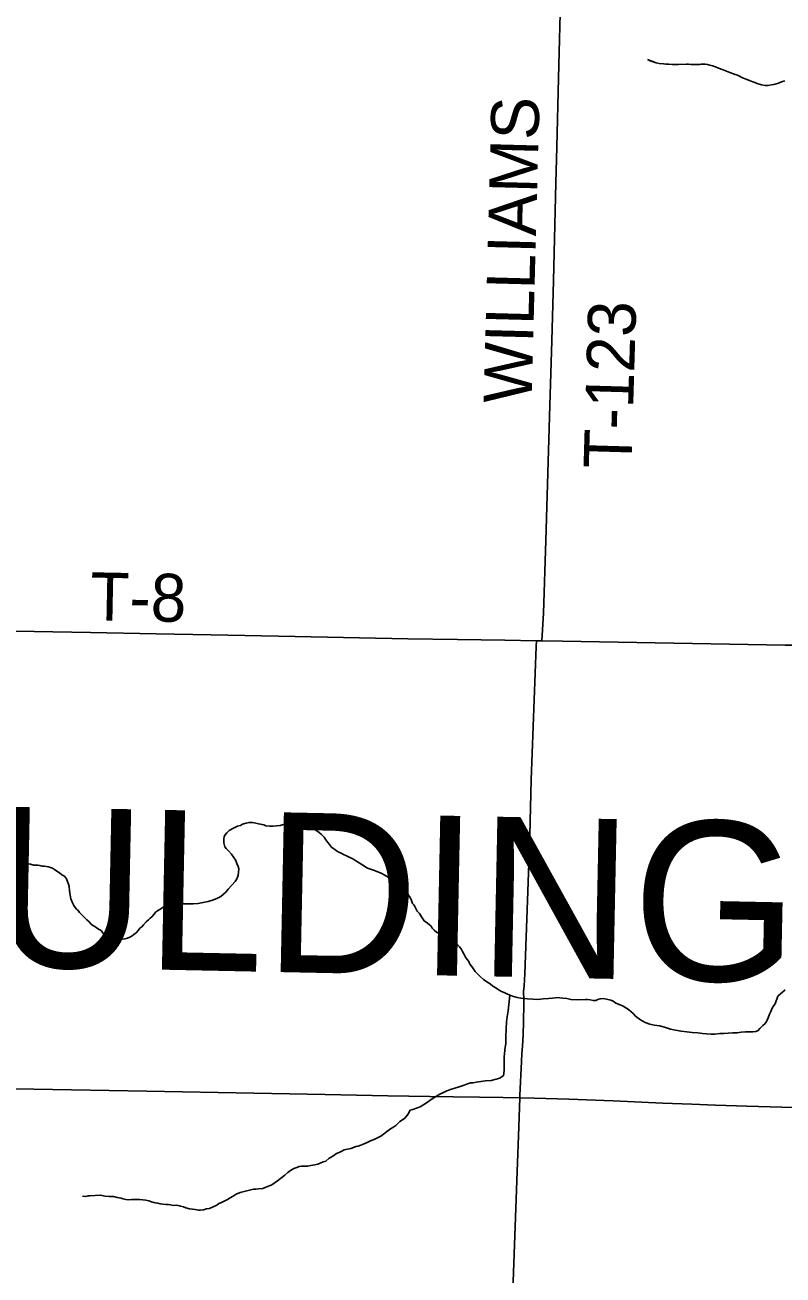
# Model space of a CAD drawing. Extents: x 2.1 to 73.9, y 4 to 26.
# Drawn here: x 42.308 to 42.758, y 21.52 to 22.261 of the extents above; entities that cross this region are included whole.
import ezdxf

# ---------------------------------------------------------------- set-up
doc = ezdxf.new("R2010")
doc.units = 0
for name, color, linetype in [('GM_X_County_Road', 7, 'Continuous'), ('GM_X_County_Text', 7, 'Continuous'), ('GM_X_Minor_River', 7, 'Continuous'), ('GM_X_Township_Road', 7, 'Continuous'), ('GM_X_Township_Road_Text', 7, 'Continuous')]:
    doc.layers.add(name, color=color, linetype=linetype)

msp = doc.modelspace()

# ---------------------------------------------------------------- linework, layer by layer
at = {"layer": 'GM_X_County_Road'}
for points in [[(42.09471, 21.63337), (42.1128, 21.63298), (42.14235, 21.63277), (42.25895, 21.63095), (42.31336, 21.62998), (42.38021, 21.62891), (42.48593, 21.62681), (42.52323, 21.62609), (42.54808, 21.62566), (42.56206, 21.62541), (42.57761, 21.62528), (42.59159, 21.62515), (42.60148, 21.62491)], [(42.60148, 21.62491), (42.61023, 21.62468), (42.63041, 21.62408), (42.65683, 21.62308), (42.68634, 21.62181), (42.70341, 21.62107), (42.71739, 21.62063), (42.73602, 21.62004), (42.79819, 21.61818), (42.82928, 21.61742), (42.841, 21.61699)]]:
    msp.add_lwpolyline(points, dxfattribs=at)
at = {"layer": 'GM_X_Minor_River'}
for points in [[(42.67714, 22.24029), (42.68224, 22.23831), (42.67808, 22.2397), (42.68224, 22.23831), (42.68413, 22.23789), (42.6866, 22.23767), (42.68812, 22.23745), (42.68983, 22.23743), (42.69173, 22.2374), (42.69364, 22.23736), (42.69554, 22.23733), (42.70029, 22.23745), (42.70143, 22.23743), (42.70277, 22.23741), (42.70429, 22.23739), (42.70562, 22.23737), (42.70695, 22.23734), (42.70809, 22.23733), (42.70904, 22.2375), (42.71018, 22.23748), (42.71132, 22.23746), (42.71265, 22.23725), (42.71417, 22.23685), (42.71568, 22.23645), (42.71739, 22.23585), (42.71927, 22.23506), (42.72211, 22.23425), (42.724, 22.23327), (42.72589, 22.23248), (42.72759, 22.23189), (42.72911, 22.23148), (42.73043, 22.23108), (42.73176, 22.23049), (42.73345, 22.22951), (42.73572, 22.22853), (42.73799, 22.22773), (42.74026, 22.22694), (42.74271, 22.22595), (42.7448, 22.22534), (42.74688, 22.22493), (42.74878, 22.2249), (42.7505, 22.22525), (42.75203, 22.22542), (42.75336, 22.22578), (42.75489, 22.22632), (42.75662, 22.22706), (42.75853, 22.2276)], [(42.42703, 21.74683), (42.42858, 21.74851), (42.43268, 21.75316), (42.43347, 21.75429), (42.43407, 21.7556), (42.43448, 21.75692), (42.4347, 21.75863), (42.43475, 21.76053), (42.4344, 21.76205), (42.43368, 21.76378), (42.43296, 21.76551), (42.43186, 21.76724), (42.43057, 21.76936), (42.42871, 21.7713), (42.42722, 21.77266), (42.42649, 21.77363), (42.42597, 21.77611), (42.42602, 21.77839), (42.42605, 21.77953), (42.42645, 21.78066), (42.42762, 21.78196), (42.42917, 21.78326), (42.43168, 21.78472), (42.43398, 21.78581), (42.4359, 21.78634), (42.43705, 21.78707), (42.43916, 21.78778), (42.44088, 21.78812), (42.44297, 21.78808), (42.44486, 21.78765), (42.44656, 21.78724), (42.4477, 21.78702), (42.44864, 21.78681), (42.44959, 21.78679), (42.45091, 21.78619), (42.45319, 21.78595), (42.45509, 21.78591), (42.45718, 21.78605), (42.45928, 21.78638), (42.46138, 21.7869), (42.46387, 21.78742), (42.46635, 21.78812), (42.46883, 21.78845), (42.47055, 21.7886), (42.47188, 21.78857), (42.47338, 21.78777), (42.47863, 21.78462), (42.48051, 21.78344), (42.48238, 21.78206), (42.48387, 21.78089), (42.48536, 21.77934), (42.48646, 21.77779), (42.48757, 21.77625), (42.48868, 21.77508), (42.48979, 21.77354), (42.49166, 21.77217), (42.49278, 21.77138), (42.4941, 21.77059), (42.49541, 21.76999), (42.49692, 21.7692), (42.49861, 21.7684), (42.5003, 21.7676), (42.50237, 21.76661), (42.50425, 21.76543), (42.50612, 21.76424), (42.50837, 21.76286), (42.51118, 21.76109), (42.51477, 21.75987), (42.51722, 21.75887), (42.51967, 21.75786), (42.52098, 21.75707), (42.52342, 21.75569), (42.52454, 21.7549), (42.52734, 21.75256), (42.52903, 21.75176), (42.5309, 21.75001), (42.53313, 21.74787), (42.53498, 21.74555), (42.53646, 21.74362), (42.53718, 21.74189), (42.5379, 21.74016), (42.53864, 21.7392), (42.53919, 21.73824), (42.53973, 21.73708), (42.54065, 21.73554), (42.54195, 21.73419), (42.54305, 21.73226), (42.5447, 21.72975), (42.54676, 21.72838), (42.54788, 21.7274), (42.54881, 21.72662), (42.54955, 21.72547), (42.55066, 21.7243), (42.55197, 21.72313), (42.5561, 21.72095), (42.5576, 21.72016), (42.55911, 21.71936), (42.56117, 21.71799), (42.56267, 21.717), (42.56379, 21.71622), (42.56472, 21.71544)], [(42.30575, 21.76456), (42.30877, 21.76354), (42.31124, 21.7633), (42.31332, 21.76287), (42.3156, 21.76282), (42.31692, 21.7626), (42.31825, 21.76219), (42.31958, 21.76216), (42.32071, 21.76195), (42.32185, 21.76173), (42.32317, 21.76132), (42.3243, 21.76092), (42.32543, 21.76032), (42.32692, 21.75915), (42.32842, 21.75816), (42.32992, 21.75699), (42.33142, 21.7562), (42.33272, 21.75465), (42.33343, 21.75254), (42.33379, 21.75158), (42.33413, 21.75006), (42.33446, 21.74777), (42.33478, 21.7451), (42.33511, 21.74282), (42.3362, 21.74051), (42.33693, 21.73898), (42.33785, 21.73763), (42.33858, 21.73666), (42.33952, 21.73588), (42.34025, 21.73472), (42.34174, 21.73336), (42.34323, 21.73181), (42.34472, 21.73044), (42.34602, 21.72927), (42.34714, 21.72811), (42.34826, 21.72713), (42.34939, 21.72654), (42.35107, 21.72517), (42.352, 21.72458), (42.35313, 21.72398), (42.35442, 21.72225), (42.35535, 21.72147), (42.35723, 21.72028), (42.35874, 21.71987), (42.35988, 21.71965), (42.36139, 21.71924), (42.36328, 21.71901), (42.36461, 21.71879), (42.36556, 21.71896), (42.36728, 21.71911), (42.36881, 21.71945), (42.37015, 21.72018), (42.3715, 21.72091), (42.37247, 21.72165), (42.37401, 21.72276), (42.37538, 21.72425), (42.37616, 21.72537), (42.37733, 21.72629), (42.3783, 21.72741), (42.37986, 21.72927), (42.38122, 21.73038), (42.38219, 21.73131), (42.38316, 21.73224), (42.38453, 21.73373), (42.3855, 21.73485), (42.38666, 21.73577), (42.38763, 21.73632), (42.38859, 21.73687), (42.38956, 21.73761), (42.39071, 21.73815), (42.39204, 21.73831), (42.39319, 21.73847), (42.39453, 21.73901), (42.39644, 21.73935), (42.3991, 21.73948), (42.40177, 21.7398), (42.40482, 21.73992), (42.40767, 21.73986), (42.41072, 21.74017), (42.41377, 21.74067), (42.41663, 21.74118), (42.41989, 21.74224), (42.42219, 21.74314), (42.42412, 21.74424), (42.42567, 21.74553), (42.42703, 21.74683)], [(42.56472, 21.71544), (42.56565, 21.71447), (42.56657, 21.71312), (42.56749, 21.71158), (42.5684, 21.70985), (42.56931, 21.70831), (42.57023, 21.70696), (42.57115, 21.70561), (42.57188, 21.70407), (42.57299, 21.70271), (42.57373, 21.70156), (42.57502, 21.69982), (42.57687, 21.69788), (42.57817, 21.69652), (42.57985, 21.69496), (42.58191, 21.69359), (42.58379, 21.6924), (42.58547, 21.69104), (42.58716, 21.69005), (42.58809, 21.68946), (42.58921, 21.68867), (42.59053, 21.68788), (42.59223, 21.68728), (42.5941, 21.68628), (42.59712, 21.68508), (42.59996, 21.68444), (42.60204, 21.68402), (42.60355, 21.68379), (42.6045, 21.68377), (42.60602, 21.68355), (42.60906, 21.68329), (42.6121, 21.68322), (42.61533, 21.68353), (42.61838, 21.68384), (42.62086, 21.68397), (42.62257, 21.68413), (42.62391, 21.68428), (42.62524, 21.68425), (42.62694, 21.68403), (42.62922, 21.68379), (42.63187, 21.68316), (42.63567, 21.68307), (42.64042, 21.68315), (42.64156, 21.68313), (42.64308, 21.68291), (42.64497, 21.68267), (42.64649, 21.68264), (42.64765, 21.68318), (42.64917, 21.68353), (42.65108, 21.68368), (42.65543, 21.68282), (42.65675, 21.68222), (42.65843, 21.68104), (42.66088, 21.68004), (42.66277, 21.67923), (42.66426, 21.67825), (42.66595, 21.67726), (42.66726, 21.67609), (42.66856, 21.67492), (42.67005, 21.67337), (42.67154, 21.6722), (42.67304, 21.67121), (42.67436, 21.67043), (42.67586, 21.66963), (42.6785, 21.66862), (42.68114, 21.66799), (42.68437, 21.66754), (42.68777, 21.66652), (42.69079, 21.66569), (42.69382, 21.66505), (42.69703, 21.66441), (42.70045, 21.66395), (42.70367, 21.66369), (42.7069, 21.66343), (42.70974, 21.66298), (42.7122, 21.66274), (42.71486, 21.66268), (42.71715, 21.66263), (42.72, 21.66294), (42.72248, 21.66308), (42.72495, 21.66321), (42.72781, 21.66334), (42.73028, 21.66347), (42.73276, 21.6638), (42.73523, 21.66393), (42.73752, 21.66407), (42.73961, 21.66402), (42.74132, 21.66417), (42.74286, 21.66471), (42.74384, 21.66602), (42.74559, 21.66769), (42.74694, 21.66899), (42.74773, 21.67011), (42.74873, 21.67237), (42.74954, 21.67444), (42.75034, 21.67613), (42.75114, 21.67801), (42.75213, 21.6797), (42.75291, 21.68063), (42.75453, 21.68515), (42.7588, 21.68886)], [(42.59549, 21.68573), (42.59445, 21.6764), (42.59424, 21.67526), (42.594, 21.67299), (42.59377, 21.67128), (42.59355, 21.67015), (42.59352, 21.66882), (42.59329, 21.66712), (42.59343, 21.66464), (42.59318, 21.66218), (42.59313, 21.65971), (42.59306, 21.65686), (42.59283, 21.65497), (42.5926, 21.65307), (42.59236, 21.65099), (42.59213, 21.64928), (42.59222, 21.64453), (42.59218, 21.64302), (42.59214, 21.64093), (42.59192, 21.63998), (42.5919, 21.63903), (42.59169, 21.63809), (42.58957, 21.63661), (42.58746, 21.6359), (42.5844, 21.63521), (42.58116, 21.6349), (42.57564, 21.63427), (42.57372, 21.63374), (42.57239, 21.63377), (42.57048, 21.63324), (42.56837, 21.63234), (42.5655, 21.63146), (42.56282, 21.63057), (42.56033, 21.62986), (42.55822, 21.62896), (42.55611, 21.62806), (42.55399, 21.62715), (42.55207, 21.62587), (42.54956, 21.62421), (42.54608, 21.62201), (42.54242, 21.61963), (42.53801, 21.61802), (42.53648, 21.61767), (42.53509, 21.61504), (42.53333, 21.6128), (42.53179, 21.61189), (42.53025, 21.61097), (42.52791, 21.60855), (42.52617, 21.60726), (42.52483, 21.60653), (42.51902, 21.6021), (42.51556, 21.60047), (42.51288, 21.59939), (42.51096, 21.59849), (42.50961, 21.59776), (42.50808, 21.59722), (42.50712, 21.59686), (42.50558, 21.59633), (42.50425, 21.59598), (42.5029, 21.59544), (42.50118, 21.59491), (42.49927, 21.59457), (42.49736, 21.59404), (42.49582, 21.59332), (42.49428, 21.59259), (42.49275, 21.59187), (42.49062, 21.59039), (42.48927, 21.58948), (42.48831, 21.58912), (42.48637, 21.58745), (42.48484, 21.58691), (42.48311, 21.58619), (42.48158, 21.58566), (42.47986, 21.58513), (42.47757, 21.5848), (42.47566, 21.58446), (42.47433, 21.58449), (42.47205, 21.58435), (42.47052, 21.5842), (42.46918, 21.58366), (42.46745, 21.58294), (42.46553, 21.58184), (42.46379, 21.58055), (42.46204, 21.57907), (42.4603, 21.57759), (42.45875, 21.57648), (42.45759, 21.57556), (42.45662, 21.57482), (42.45566, 21.57408), (42.45392, 21.57317), (42.45181, 21.57227), (42.44913, 21.57119), (42.44646, 21.57087), (42.44494, 21.57071), (42.4436, 21.57074), (42.43558, 21.56883), (42.43327, 21.56775), (42.43154, 21.56664), (42.42961, 21.56555), (42.42807, 21.56463), (42.42653, 21.56391)], [(42.42653, 21.56391), (42.42537, 21.56317), (42.42422, 21.56263), (42.42288, 21.56228), (42.42172, 21.56136), (42.41961, 21.56026), (42.41749, 21.55936), (42.41559, 21.55902), (42.41386, 21.55849), (42.41215, 21.55834), (42.41082, 21.55837), (42.40987, 21.55858), (42.40893, 21.55879), (42.40741, 21.55883), (42.40551, 21.55906), (42.40343, 21.55968), (42.40193, 21.56028), (42.40023, 21.5607), (42.3989, 21.56111), (42.39758, 21.56133), (42.39586, 21.56118), (42.39435, 21.5614), (42.39302, 21.56162), (42.3915, 21.56165), (42.3898, 21.56188), (42.38809, 21.56211), (42.38677, 21.56252), (42.38525, 21.56274), (42.38298, 21.56318), (42.38147, 21.56378), (42.37977, 21.5642), (42.37788, 21.56443), (42.37598, 21.56466), (42.37427, 21.5647), (42.37294, 21.56473), (42.37123, 21.56458), (42.36951, 21.56443), (42.3678, 21.56466), (42.36629, 21.56507), (42.36497, 21.56548), (42.3627, 21.56591), (42.36043, 21.56634), (42.35796, 21.5664), (42.35549, 21.56664), (42.35266, 21.56727), (42.34656, 21.56684), (42.34542, 21.56687), (42.34408, 21.56652), (42.34256, 21.56655), (42.34237, 21.56656), (42.34237, 21.56637)]]:
    msp.add_lwpolyline(points, dxfattribs=at)
at = {"layer": 'GM_X_Township_Road'}
msp.add_line((42.61136, 21.89583), (42.6144, 21.89578), dxfattribs=at)
for points in [[(42.6144, 21.89578), (42.6155, 21.91218), (42.61686, 21.95516), (42.61925, 22.03531), (42.62038, 22.07352), (42.62139, 22.10925), (42.62288, 22.16704), (42.62341, 22.18848), (42.62433, 22.22918), (42.62567, 22.28324), (42.62627, 22.30779), (42.62734, 22.34693), (42.62831, 22.38484), (42.62854, 22.39452)], [(42.11267, 21.90506), (42.11528, 21.90501), (42.1557, 21.90414), (42.21788, 21.90323), (42.29093, 21.90169), (42.34689, 21.90062), (42.38575, 21.89981), (42.4184, 21.89925), (42.46814, 21.89831), (42.53498, 21.89697), (42.56451, 21.89647), (42.59249, 21.89612), (42.61136, 21.89583)], [(42.60399, 21.6912), (42.60433, 21.69842), (42.60646, 21.75274), (42.60736, 21.78067), (42.6082, 21.81327), (42.61123, 21.89243), (42.61136, 21.89583)], [(42.6144, 21.89578), (42.62669, 21.89559), (42.75881, 21.89321), (42.765, 21.89313), (42.77741, 21.89304), (42.81938, 21.89236), (42.86445, 21.89154), (42.86508, 21.89152)], [(42.60294, 21.6556), (42.60345, 21.6623), (42.60355, 21.66995), (42.60377, 21.68055), (42.60377, 21.68307), (42.60371, 21.68789), (42.60399, 21.6912)], [(42.60148, 21.62491), (42.60152, 21.6263), (42.6025, 21.64647), (42.60268, 21.65108), (42.60294, 21.6556)], [(42.59213, 21.37117), (42.59226, 21.37466), (42.59417, 21.42592), (42.59744, 21.51602), (42.59982, 21.58126), (42.60089, 21.60767), (42.60148, 21.62491)]]:
    msp.add_lwpolyline(points, dxfattribs=at)

# ---------------------------------------------------------------- texts
at = {"layer": 'GM_X_County_Text'}
msp.add_text('PAULDING COUNTY', height=0.094697, rotation=358.83177, dxfattribs=at).set_placement((42.1185, 21.70637))
at = {"layer": 'GM_X_Township_Road_Text'}
for s, rotation, p in [('WILLIAMS', 88.49605, (42.60837, 22.03629)), ('T-123', 88.31699, (42.66759, 21.99754)), ('T-8', 358.8663, (42.34648, 21.908))]:
    msp.add_text(s, height=0.028409, rotation=rotation, dxfattribs=at).set_placement(p)

doc.saveas('drawing.dxf')
